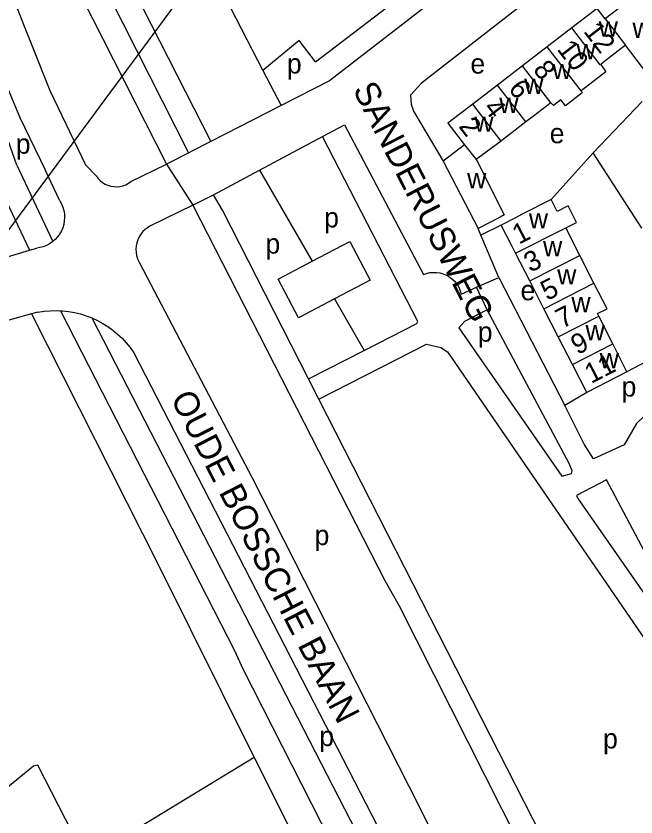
# Model space of a CAD drawing. Extents: x 158848 to 160613, y 385889 to 387762.
# Drawn here: x 159645 to 159769.5, y 386659.8 to 386820.7 of the extents above; entities that cross this region are included whole.
import ezdxf

# ---------------------------------------------------------------- set-up
doc = ezdxf.new("R2010")
doc.units = 0
for name, color, linetype in [('BLT_Basislijn', 7, 'Continuous'), ('BLT_Bebouwing', 7, 'Continuous'), ('BLT_Centroide', 7, 'Continuous'), ('BLT_Hoogspanningsmast_en_leidingen', 7, 'Continuous'), ('BLT_Huisnummer', 7, 'Continuous'), ('BLT_Huisnummer_ tussenligend', 7, 'Continuous'), ('BLT_Onderverdeling_panden', 7, 'Continuous'), ('BLT_Straatnaam', 7, 'Continuous'), ('BLT_Vlakafsluiter', 7, 'Continuous')]:
    doc.layers.add(name, color=color, linetype=linetype)

msp = doc.modelspace()

# ---------------------------------------------------------------- linework, layer by layer
at = {"layer": 'BLT_Basislijn'}
for p, q in [((159642.66, 386855.15), (159675.21, 386790.95)), ((159648.81, 386854.1), (159679.68, 386793.2)), ((159705.15, 386811.45), (159751.63, 386846.98)), ((159677.69, 386842.44), (159694.62, 386809.73)), ((159701.89, 386815.78), (159694.62, 386809.73)), ((159705.15, 386811.45), (159701.89, 386815.78)), ((159694.62, 386809.73), (159698.27, 386802.7)), ((159707.99, 386807.67), (159698.27, 386802.7)), ((159698.27, 386802.7), (159684.13, 386795.47)), ((159760.93, 386793.18), (159770.78, 386803.52)), ((159706.59, 386796.48), (159711.02, 386798.85)), ((159711.02, 386798.85), (159726.86, 386768.75)), ((159693.93, 386789.7), (159706.59, 386796.48)), ((159675.84, 386791.26), (159679.68, 386793.2)), ((159679.68, 386793.2), (159680.04, 386793.37)), ((159752.51, 386783.82), (159760.93, 386793.18)), ((159770.68, 386778.08), (159760.93, 386793.18)), ((159645.15, 386790.69), (159652.42, 386775.39)), ((159658.98, 386790.78), (159661.1, 386788.58)), ((159668.1, 386787.41), (159675.21, 386790.95)), ((159675.21, 386790.95), (159675.84, 386791.26)), ((159640.63, 386788.54), (159647.72, 386773.62)), ((159653.8, 386783.56), (159650.93, 386789.63)), ((159684.69, 386784.75), (159693.93, 386789.7)), ((159680.55, 386782.68), (159684.69, 386784.75)), ((159680.55, 386782.68), (159672.03, 386778.52)), ((159742.46, 386778.68), (159738.4, 386776.64)), ((159738.4, 386776.64), (159737.82, 386777.99)), ((159742.01, 386768.17), (159738.4, 386776.64)), ((159647.72, 386773.62), (159649.21, 386774.07)), ((159625.25, 386766.9), (159647.72, 386773.62)), ((159737.5, 386766.19), (159742.01, 386768.17)), ((159742.01, 386768.17), (159755.22, 386742.42)), ((159734.43, 386764.8), (159737.5, 386766.19)), ((159739.65, 386761.68), (159737.5, 386766.19)), ((159649.43, 386761.18), (159648.14, 386760.83)), ((159783.17, 386757.44), (159767.72, 386749.17)), ((159705.82, 386743.7), (159703.75, 386747.78)), ((159759.65, 386745.04), (159755.22, 386742.42)), ((159760.56, 386636.47), (159705.82, 386743.7)), ((159692.82, 386671.75), (159659.12, 386651.22)), ((159692.82, 386671.75), (159715.04, 386627.72))]:
    msp.add_line(p, q, dxfattribs=at)
for points in [[(159622.47, 386876.62), (159637.71, 386843.11), (159644.61, 386823.85), (159651.79, 386805.73), (159658.98, 386790.78)], [(159655, 386852.65), (159684.13, 386795.47)], [(159754.23, 386843.48), (159707.99, 386807.67)], [(159772.87, 386827.7), (159766.12, 386835.83), (159763.27, 386835.92), (159726.43, 386807.18), (159724.28, 386804.81), (159724.38, 386802.94), (159724.85, 386801.54), (159730.82, 386791.51)], [(159639.56, 386815.1), (159645.76, 386800.27), (159650.93, 386789.63)], [(159645.15, 386790.69), (159643.41, 386795.69), (159641.75, 386800.72), (159640.17, 386805.77), (159638.66, 386810.85), (159637.99, 386813.18)], [(159714.91, 386753.51), (159725.49, 386758.93), (159725.71, 386759.31), (159706.59, 386796.48)], [(159684.13, 386795.47), (159680.04, 386793.37)], [(159661.1, 386788.58), (159661.46, 386788.08), (159661.89, 386787.63), (159662.37, 386787.25), (159662.9, 386786.92), (159663.46, 386786.67), (159664.05, 386786.49), (159664.66, 386786.4), (159665.28, 386786.38), (159665.9, 386786.44), (159666.5, 386786.58), (159667.08, 386786.79), (159667.62, 386787.08), (159668.1, 386787.41)], [(159653.8, 386783.56), (159654.15, 386782.94), (159654.41, 386782.29)], [(159703.75, 386747.78), (159686.5, 386781.68), (159684.69, 386784.75)], [(159654.41, 386782.29), (159654.61, 386781.61), (159654.73, 386780.92), (159654.76, 386780.22), (159654.72, 386779.51), (159654.6, 386778.82), (159654.4, 386778.14), (159654.12, 386777.49), (159653.77, 386776.88), (159653.36, 386776.31), (159652.88, 386775.79), (159652.42, 386775.39)], [(159680.55, 386782.68), (159719.19, 386707.16), (159721.99, 386702.16), (159756.34, 386634.13)], [(159672.03, 386778.52), (159671.47, 386778.2), (159670.95, 386777.82), (159670.48, 386777.37), (159670.07, 386776.86), (159669.73, 386776.32), (159669.45, 386775.73), (159669.25, 386775.11), (159669.13, 386774.48), (159669.09, 386773.83), (159669.12, 386773.18), (159669.24, 386772.55), (159669.43, 386771.93), (159669.58, 386771.61)], [(159652.42, 386775.39), (159651.77, 386774.93), (159651.15, 386774.6), (159650.49, 386774.34), (159649.81, 386774.16), (159649.21, 386774.07)], [(159704.51, 386771.4), (159712.07, 386775.37), (159716.13, 386767.63)], [(159669.58, 386771.61), (159669.7, 386771.34), (159669.84, 386771.09)], [(159669.84, 386771.09), (159692.47, 386727.87), (159726.01, 386661.88), (159743.32, 386627.14)], [(159708.96, 386763.86), (159701.75, 386760.07), (159697.68, 386767.81), (159704.51, 386771.4)], [(159726.86, 386768.75), (159727.48, 386768.97), (159728.13, 386769.12), (159728.79, 386769.18), (159729.46, 386769.17), (159730.11, 386769.08), (159730.76, 386768.91), (159731.37, 386768.67), (159731.96, 386768.35), (159732.5, 386767.96), (159732.99, 386767.51), (159733.42, 386767.01), (159733.79, 386766.46), (159734.09, 386765.86), (159734.32, 386765.24), (159734.43, 386764.8)], [(159716.13, 386767.63), (159708.96, 386763.86)], [(159648.14, 386760.83), (159640.46, 386758.72)], [(159648.14, 386760.83), (159673.66, 386710.35), (159692.82, 386671.75)], [(159649.43, 386761.18), (159650.65, 386761.37), (159651.87, 386761.48), (159653.09, 386761.51), (159653.96, 386761.48)], [(159653.96, 386761.48), (159654.32, 386761.46), (159655.54, 386761.33), (159656.75, 386761.12), (159657.94, 386760.84), (159659.12, 386760.47), (159660.24, 386760.04)], [(159653.96, 386761.48), (159688.89, 386693.23), (159690.55, 386689.53), (159763.39, 386546.32)], [(159739.65, 386761.68), (159735.12, 386759.32), (159733.98, 386758.04), (159754.66, 386728.21), (159756.57, 386728.77), (159756.73, 386729.31), (159756.13, 386730.76), (159739.65, 386761.68)], [(159660.24, 386760.04), (159661.38, 386759.52), (159662.45, 386758.93), (159663.49, 386758.28), (159664.49, 386757.56), (159665.43, 386756.78), (159666.32, 386755.93), (159667.16, 386755.03), (159667.93, 386754.08), (159668.69, 386753.01)], [(159660.24, 386760.04), (159732.27, 386620.02), (159733.09, 386617.95), (159765.38, 386554.25)], [(159705.82, 386743.7), (159727.46, 386754.76), (159730.32, 386754.06), (159731.69, 386753.2), (159786.89, 386672.71), (159792.62, 386663.96), (159796.5, 386656.07), (159796.34, 386655.59), (159794.91, 386654.47), (159760.56, 386636.47)], [(159668.69, 386753.01), (159765.45, 386565.06), (159769.44, 386557.1)], [(159703.75, 386747.78), (159714.91, 386753.51)], [(159786.41, 386752.12), (159771.14, 386740.21), (159769.62, 386738.79), (159767.14, 386734.56), (159761.02, 386731.74), (159759.11, 386734.64), (159755.22, 386742.42)], [(159788.1, 386698.66), (159786.26, 386698), (159784.22, 386700.15), (159781.61, 386702.16), (159776.46, 386703.27), (159763.6, 386727.51), (159757.59, 386724.36), (159757.88, 386723.73), (159800.48, 386662.54), (159801.02, 386662.54), (159804.93, 386664.34), (159805.16, 386664.97), (159804.2, 386667.36), (159788.1, 386698.66)], [(159659.12, 386651.22), (159649.43, 386670.19), (159648.56, 386670), (159631.81, 386656.29)]]:
    msp.add_lwpolyline(points, dxfattribs=at)
at = {"layer": 'BLT_Bebouwing'}
for p, q in [((159768.2, 386823.82), (159763.35, 386820.1)), ((159756.68, 386818.28), (159751.7, 386814.46)), ((159751.7, 386814.46), (159746.75, 386810.66)), ((159772.15, 386808.66), (159767.42, 386814.82)), ((159746.75, 386810.66), (159741.74, 386806.81)), ((159741.74, 386806.81), (159736.74, 386802.97)), ((159735.08, 386794.78), (159730.82, 386791.51)), ((159742.44, 386795.55), (159737.47, 386791.83)), ((159730.82, 386791.51), (159737.82, 386777.99)), ((159758.24, 386772.6), (159755.43, 386778.11)), ((159748.19, 386767.47), (159745.33, 386773.07)), ((159751.06, 386761.86), (159748.19, 386767.47)), ((159753.92, 386756.25), (159751.06, 386761.86)), ((159764.9, 386754.79), (159762.07, 386760.41)), ((159756.78, 386750.64), (159753.92, 386756.25)), ((159759.65, 386745.04), (159756.78, 386750.64)), ((159767.72, 386749.17), (159759.65, 386745.04))]:
    msp.add_line(p, q, dxfattribs=at)
for points in [[(159763.35, 386820.1), (159761.75, 386822.18), (159756.68, 386818.28)], [(159767.42, 386814.82), (159763.89, 386812.11), (159762.55, 386811.01), (159762.45, 386810.93)], [(159762.45, 386810.93), (159763.46, 386809.45), (159758.52, 386805.63)], [(159758.52, 386805.63), (159758.76, 386805.28), (159755.37, 386802.66), (159754.45, 386803.86), (159752.95, 386802.71), (159752.45, 386803.24)], [(159736.74, 386802.97), (159734.01, 386800.88), (159731.74, 386799.13), (159735.08, 386794.78)], [(159752.45, 386803.24), (159748.95, 386800.55), (159747.42, 386799.42)], [(159747.42, 386799.42), (159744.05, 386796.83), (159742.6, 386795.68), (159742.44, 386795.55)], [(159737.47, 386791.83), (159737.57, 386791.67), (159743.09, 386780.74), (159742.26, 386780.3), (159737.82, 386777.99)], [(159752.51, 386783.82), (159746.68, 386780.84), (159745.35, 386780.16), (159742.46, 386778.68)], [(159755.43, 386778.11), (159757.6, 386779.22), (159755.9, 386782.54), (159753.73, 386781.43), (159752.51, 386783.82)], [(159745.33, 386773.07), (159744.66, 386774.39), (159742.46, 386778.68)], [(159761.1, 386767.01), (159758.24, 386772.6)], [(159762.07, 386760.41), (159761.82, 386760.9), (159763.72, 386761.87), (159761.1, 386767.01)], [(159767.72, 386749.17), (159767.3, 386750), (159765.47, 386753.64), (159764.9, 386754.79)]]:
    msp.add_lwpolyline(points, dxfattribs=at)
at = {"layer": 'BLT_Hoogspanningsmast_en_leidingen'}
msp.add_line((159587.37, 386701.88), (159693.49, 386845.33), dxfattribs=at)
at = {"layer": 'BLT_Onderverdeling_panden'}
for p, q in [((159763.35, 386820.1), (159767.42, 386814.82)), ((159758.52, 386805.63), (159751.7, 386814.46)), ((159752.45, 386803.24), (159746.75, 386810.66)), ((159747.42, 386799.42), (159741.74, 386806.81)), ((159742.44, 386795.55), (159736.74, 386802.97)), ((159735.08, 386794.78), (159737.47, 386791.83)), ((159745.33, 386773.07), (159755.43, 386778.11)), ((159748.19, 386767.47), (159758.24, 386772.6)), ((159751.06, 386761.86), (159761.1, 386767.01)), ((159753.92, 386756.25), (159762.07, 386760.41)), ((159756.78, 386750.64), (159764.9, 386754.79))]:
    msp.add_line(p, q, dxfattribs=at)
msp.add_lwpolyline([(159762.45, 386810.93), (159762.37, 386810.87), (159756.68, 386818.28)], dxfattribs=at)
at = {"layer": 'BLT_Vlakafsluiter'}
for p, q in [((159675.21, 386790.95), (159680.55, 386782.68)), ((159693.93, 386789.7), (159704.51, 386771.4)), ((159708.96, 386763.86), (159714.91, 386753.51))]:
    msp.add_line(p, q, dxfattribs=at)

# ---------------------------------------------------------------- texts
at = {"layer": 'BLT_Centroide'}
for s, p in [('w', (159762.05, 386816.53)), ('w', (159768.84, 386816.25)), ('w', (159757.58, 386811.97)), ('p', (159699.42, 386809.13)), ('e', (159736.28, 386809.11)), ('w', (159752.75, 386808)), ('w', (159747.09, 386805.03)), ('w', (159742.08, 386801.2)), ('w', (159737.08, 386797.42)), ('e', (159752.21, 386795.12)), ('p', (159644.96, 386793.01)), ('w', (159735.62, 386786.06)), ('p', (159706.9, 386778.21)), ('w', (159748.02, 386778)), ('p', (159695.11, 386772.95)), ('w', (159750.87, 386772.38)), ('w', (159753.71, 386766.75)), ('e', (159746.35, 386763.58)), ('w', (159756.56, 386761.16)), ('p', (159737.75, 386755.24)), ('w', (159759.4, 386755.53)), ('w', (159762.25, 386749.91)), ('p', (159766.64, 386744.23)), ('p', (159704.98, 386714.39)), ('p', (159705.93, 386674.01)), ('p', (159762.92, 386673.53))]:
    msp.add_text(s, height=4, dxfattribs=at).set_placement(p)
at = {"layer": 'BLT_Huisnummer'}
for s, rotation, p in [('12', 307.4986, (159758.87, 386817.58)), ('6', 307.4986, (159743.76, 386806.05)), ('2', 307.4986, (159733.79, 386798.48)), ('1', 27.0547, (159746, 386774.71)), ('5', 27.0547, (159751.69, 386763.41)), ('11', 27.0547, (159760.52, 386746.75))]:
    msp.add_text(s, height=4, rotation=rotation, dxfattribs=at).set_placement(p)
at = {"layer": 'BLT_Huisnummer_ tussenligend'}
for s, rotation, p in [('10', 307.4986, (159753.53, 386814)), ('8', 307.4986, (159748.72, 386809.88)), ('4', 307.4986, (159738.74, 386802.16)), ('3', 27.0547, (159748.32, 386769.07)), ('7', 27.0547, (159754.72, 386757.81)), ('9', 27.0547, (159757.76, 386752.54))]:
    msp.add_text(s, height=4, rotation=rotation, dxfattribs=at).set_placement(p)
at = {"layer": 'BLT_Straatnaam'}
for s, rotation, p in [('SANDERUSWEG', 297.1352, (159712.57, 386805.9)), ('OUDE BOSSCHE BAAN', 297.2368, (159675.97, 386743.87))]:
    msp.add_text(s, height=5, rotation=rotation, dxfattribs=at).set_placement(p)

doc.saveas('drawing.dxf')
